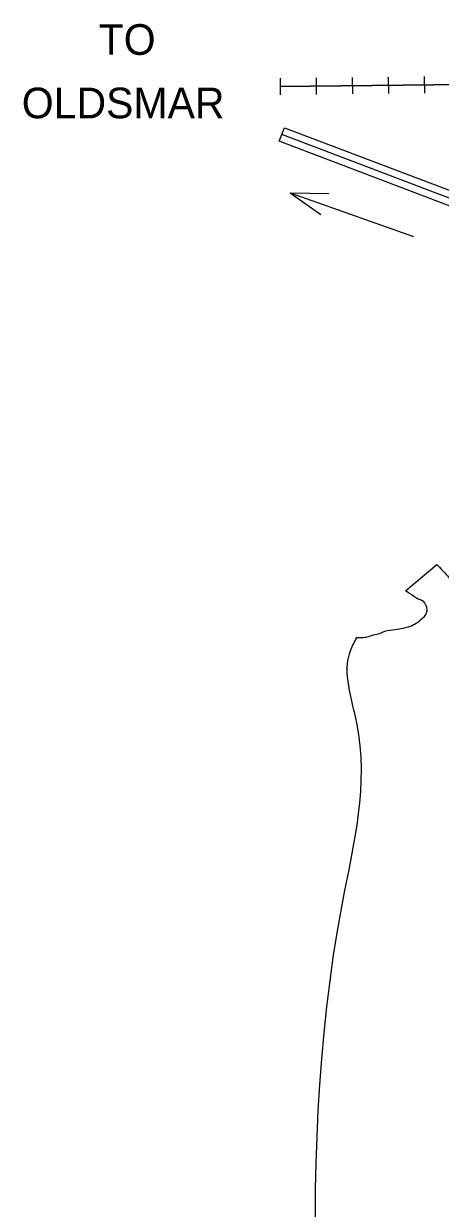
# Model space of a CAD drawing. Extents: x 380424 to 701066, y 1117407 to 1412949.
# Drawn here: x 440550 to 446326, y 1331707 to 1348132 of the extents above; entities that cross this region are included whole.
import ezdxf

# ---------------------------------------------------------------- set-up
doc = ezdxf.new("R2010")
doc.units = 0
for name, color, linetype in [('Cities Incorporated Area', 7, 'Continuous'), ('MASKS', 7, 'Continuous'), ('Masks for Road Features', 7, 'Continuous'), ('Railroads', 7, 'Continuous'), ('State Roads Related Text', 7, 'Continuous'), ('State Route Divided Highway Outline and Fill', 7, 'Continuous'), ('State Routes Highway Center Lines', 7, 'Continuous')]:
    doc.layers.add(name, color=color, linetype=linetype)

msp = doc.modelspace()

# ---------------------------------------------------------------- linework, layer by layer
at = {"layer": 'Cities Incorporated Area'}
msp.add_line((445842, 1340270), (446277, 1340633), dxfattribs=at)
for points in [[(446277, 1340633), (446425, 1340475), (446572, 1340285), (446715, 1340132), (446852, 1339931), (447031, 1339810), (447221, 1339688), (447448, 1339604), (447612, 1339514), (447812, 1339520), (448108, 1339477), (448287, 1339483), (448440, 1339488), (448530, 1339530), (448605, 1339663), (448612, 1339888), (448731, 1340089), (448750, 1340120), (448808, 1340185), (448910, 1340229), (449011, 1340251), (449142, 1340280), (449258, 1340352), (449294, 1340447), (449164, 1340527), (449142, 1340621), (449040, 1340730), (449011, 1340781), (449004, 1340802), (448939, 1340875), (448905, 1340955), (448852, 1341087), (448863, 1341187), (448894, 1341345), (448910, 1341593), (448900, 1341688), (448857, 1341741), (448810, 1341778), (448694, 1341889), (448699, 1342068), (448667, 1342147), (448620, 1342200), (448567, 1342343), (448498, 1342554), (448440, 1342723), (448467, 1342913), (448572, 1342960), (448641, 1342886), (448704, 1342839), (448741, 1342749), (448752, 1342585), (448783, 1342448), (448826, 1342343), (448900, 1342184), (448979, 1342137), (449074, 1342116), (449185, 1342100), (449274, 1342031), (449295, 1341984), (449253, 1341889), (449227, 1341789), (449190, 1341657), (449237, 1341541), (449306, 1341398), (449311, 1341303), (449306, 1341192), (449306, 1341055), (449338, 1340939)], [(445169, 1339620), (445263, 1339622), (445329, 1339633), (445388, 1339653), (445515, 1339690), (445525, 1339695), (445668, 1339727), (445784, 1339748), (445884, 1339769), (445969, 1339806), (446058, 1339869), (446132, 1339954), (446143, 1340001), (446132, 1340059), (446079, 1340128), (446021, 1340154), (445958, 1340191), (445842, 1340270)], [(444659, 1316242), (444873, 1324320), (444969, 1335936), (445168, 1338439), (445080, 1339436), (445169, 1339620)]]:
    msp.add_spline(points, degree=3, dxfattribs=at)
at = {"layer": 'MASKS'}
msp.add_spline([(444659, 1316242), (444873, 1324320), (444969, 1335936), (445168, 1338439), (445080, 1339436), (445169, 1339620)], degree=3, dxfattribs=at)
at = {"layer": 'Masks for Road Features'}
msp.add_line((444093, 1346501), (444164, 1346688), dxfattribs=at)
at = {"layer": 'Railroads'}
for p, q in [((444104, 1347376), (444107, 1347146)), ((444604, 1347381), (444607, 1347151)), ((445104, 1347387), (445107, 1347157)), ((445604, 1347392), (445607, 1347162)), ((446104, 1347398), (446107, 1347168))]:
    msp.add_line(p, q, dxfattribs=at)
for points in [[(497765, 1345531), (492680, 1345890), (485559, 1346664), (480374, 1346952), (478995, 1347014), (475456, 1347446), (474174, 1347570), (467836, 1347590), (460197, 1347477), (448777, 1347312), (444106, 1347261)], [(444106, 1347261), (448777, 1347312), (450105, 1347331)]]:
    msp.add_lwpolyline(points, dxfattribs=at)
at = {"layer": 'State Roads Related Text'}
for q in [(445952, 1345179), (444781, 1345777), (444668, 1345486)]:
    msp.add_line((444245, 1345788), q, dxfattribs=at)
at = {"layer": 'State Route Divided Highway Outline and Fill'}
msp.add_line((444164, 1346688), (449190, 1344781), dxfattribs=at)
msp.add_lwpolyline([(449112, 1344596), (444093, 1346501), (444164, 1346688)], dxfattribs=at)
at = {"layer": 'State Routes Highway Center Lines'}
msp.add_line((449151, 1344688), (444129, 1346594), dxfattribs=at)

# ---------------------------------------------------------------- texts
at = {"layer": 'State Roads Related Text'}
for s, p in [('TO', (441590, 1347700)), ('OLDSMAR', (440524, 1346820))]:
    msp.add_text(s, height=425, rotation=0.0001, dxfattribs=at).set_placement(p)

doc.saveas('drawing.dxf')
